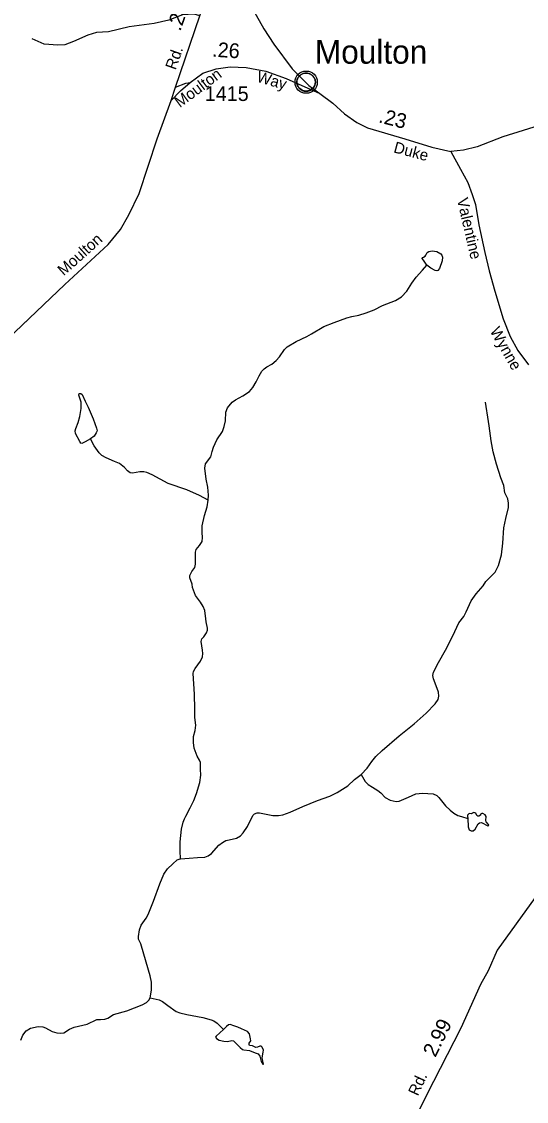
# Model space of a CAD drawing. Extents: x 2126262 to 2293712, y 749403 to 919119.
# Drawn here: x 2217092 to 2221366, y 874135 to 883288 of the extents above; entities that cross this region are included whole.
import ezdxf

# ---------------------------------------------------------------- set-up
doc = ezdxf.new("R2010")
doc.units = 0
for name, color, linetype in [('Exist Civil Demographics Community CELL', 7, 'Continuous'), ('Exist Civil Demographics Community Label', 7, 'Continuous'), ('Exist Hydrographic Creek Single Shore', 7, 'Continuous'), ('Exist Hydrographic Misc Water Feature', 7, 'Continuous'), ('Exist Road Non-System Type 51', 7, 'Continuous'), ('Exist Road Secondary Mileage Hundredths English Label', 7, 'Continuous'), ('Exist Road Secondary Type 51 Attributed', 7, 'Continuous'), ('Exist Road Secondary Type 51 Label', 7, 'Continuous'), ('Exist Road Secondary Type 51 Number Label', 7, 'Continuous')]:
    doc.layers.add(name, color=color, linetype=linetype)

msp = doc.modelspace()

# ---------------------------------------------------------------- linework, layer by layer
at = {"layer": 'Exist Civil Demographics Community CELL'}
msp.add_lwpolyline([(2219423.4, 882787.4), (2219424.4, 882792.9), (2219426.2, 882799.5), (2219429.1, 882806.7), (2219432, 882812.5), (2219435.3, 882818.2), (2219439.1, 882823.3), (2219443.1, 882827.7), (2219447.7, 882832.3), (2219453.2, 882836.9), (2219458.6, 882840.5), (2219463.5, 882843.4), (2219468.6, 882845.9), (2219474, 882848.1), (2219479.6, 882850), (2219484, 882851.1), (2219488.8, 882851.9), (2219492.9, 882852.6), (2219499.3, 882852.8), (2219503.7, 882852.7), (2219509.4, 882852.5), (2219514.3, 882851.7), (2219519.2, 882850.8), (2219524.2, 882849.3), (2219529.4, 882847.4), (2219536, 882844.5), (2219542.3, 882841), (2219547.4, 882837.5), (2219552.5, 882833.4), (2219555.8, 882830.3), (2219560, 882825.9), (2219563.8, 882821.2), (2219566.9, 882816.6), (2219570, 882811.6), (2219572.5, 882806.5), (2219574.5, 882801.4), (2219576.1, 882796.4), (2219577.4, 882791.8), (2219578.5, 882785.8), (2219579.1, 882781.1), (2219579.4, 882775.1), (2219579.2, 882769.3), (2219578.6, 882763.6), (2219577.7, 882758.1), (2219576, 882752), (2219574.1, 882746.1), (2219571.8, 882741.1), (2219568.7, 882735.1), (2219565.4, 882729.8), (2219562, 882725.1), (2219557.7, 882720.3), (2219552.4, 882715.4), (2219547.4, 882711.2), (2219542.4, 882707.8), (2219538.1, 882705.3), (2219531.3, 882702), (2219524.1, 882699.3), (2219518.2, 882697.9), (2219511.6, 882696.6), (2219507.1, 882696.1), (2219502.7, 882695.8), (2219497.1, 882695.8), (2219492.8, 882696.3), (2219487.2, 882697), (2219481.2, 882698.3), (2219476.6, 882699.6), (2219471.5, 882701.5), (2219466.9, 882703.5), (2219463, 882705.7), (2219456.2, 882709.8), (2219450.6, 882714.1), (2219445.7, 882718.5), (2219441.2, 882723.4), (2219438, 882727.4), (2219435.1, 882731.5), (2219431, 882738.6), (2219429.2, 882742.2), (2219427.5, 882746.2), (2219424.9, 882754.4), (2219423.4, 882761.4), (2219422.7, 882766.6), (2219422.4, 882772.9), (2219422.3, 882777.6), (2219422.9, 882784.1)], close=True, dxfattribs=at)
for centre, radius in [((2219501, 882774.9), 94.3), ((2219500.7, 882775.2), 76.7)]:
    msp.add_circle(centre, radius, dxfattribs=at)
at = {"layer": 'Exist Hydrographic Creek Single Shore'}
for points in [[(2219966.7, 876907.3), (2220017.6, 876958.3), (2220057, 877015.2), (2220090.9, 877057.9), (2220144.5, 877108.3), (2220289, 877234.3), (2220416, 877335.5), (2220516.7, 877425.3), (2220594.4, 877504.1), (2220619.5, 877541.3), (2220623.9, 877569.8), (2220621.7, 877603.8), (2220603.1, 877656.3), (2220579, 877715.9), (2220573.6, 877744.4), (2220580.1, 877772.9), (2220622.8, 877855), (2220681.9, 877959), (2220743.8, 878082.2), (2220793, 878191.8), (2220835.7, 878244.3), (2220855.4, 878283.7), (2220899.2, 878378.5), (2220939.7, 878438.7), (2220999.9, 878505.5), (2221022.9, 878541.7), (2221100.3, 878621.3), (2221129.8, 878678.2), (2221156.1, 878768), (2221167, 878867.7), (2221174.7, 878997.4), (2221191.1, 879077.3), (2221213, 879170.4), (2221214.1, 879205.4), (2221207.5, 879242.7), (2221184.5, 879294.2), (2221174.7, 879355.9), (2221148.4, 879421.6), (2221113.4, 879535.5), (2221083.8, 879641.2), (2221067.4, 879735.4), (2221051, 879862.1), (2221045.5, 879899.3), (2221020.4, 880061.4)], [(2218436, 876190.7), (2218510.3, 876195.6), (2218580.3, 876201.1), (2218642.7, 876206.6), (2218670.1, 876215.3), (2218699.7, 876235), (2218763.1, 876306.2), (2218791.6, 876330.3), (2218820, 876346.7), (2218849.6, 876353.3), (2218910.9, 876367.5), (2218944.8, 876387.3), (2218968.9, 876412.4), (2219003.9, 876463.9), (2219048.3, 876557.3), (2219064.7, 876573.8), (2219085.5, 876580.3), (2219105.2, 876580.3), (2219217.9, 876559.5), (2219266.1, 876557.3), (2219303.3, 876562.8), (2219364.6, 876585.8), (2219474, 876635.1), (2219597.2, 876685.5), (2219701.1, 876721.6), (2219764.6, 876752.3), (2219853.3, 876809.2), (2219910.8, 876862.4), (2219966.7, 876907.3)], [(2218180.7, 875012.7), (2218193, 875078.9), (2218191.9, 875145.7), (2218181, 875199.3), (2218145.9, 875316.5), (2218101.1, 875470.3), (2218082.5, 875510.8), (2218080.3, 875533.8), (2218089, 875588.5), (2218105.4, 875628), (2218147, 875687.1), (2218163.4, 875720), (2218208.3, 875833.1), (2218260.9, 875979.8), (2218297, 876060.9), (2218327.6, 876105.8), (2218371.4, 876149.1), (2218409.7, 876181.9), (2218425, 876189.6), (2218436, 876190.7)], [(2217084, 874655.1), (2217101.6, 874696.8), (2217130, 874731.8), (2217166.1, 874757), (2217232.9, 874769), (2217272.3, 874766.8), (2217293.1, 874759.2), (2217351.1, 874726.3), (2217391.1, 874716.5), (2217422.8, 874714.3), (2217450.2, 874717.6), (2217497.2, 874748.2), (2217537.7, 874763.6), (2217647.2, 874789.8), (2217728.2, 874829.3), (2217758.8, 874830.4), (2217796, 874831.5), (2217821.2, 874840.2), (2217869.4, 874870.9), (2217981.5, 874902.1), (2218047.2, 874927.3), (2218112.9, 874953.6), (2218150.1, 874973.3), (2218169.8, 874993), (2218180.7, 875012.7)]]:
    msp.add_lwpolyline(points, dxfattribs=at)
at = {"layer": 'Exist Hydrographic Misc Water Feature'}
for points in [[(2220523.1, 881224.3), (2220494.7, 881264.8), (2220483.7, 881281.2), (2220485.9, 881287.8), (2220495.7, 881292.2), (2220510, 881298.7), (2220514.4, 881307.5), (2220525.3, 881330.5), (2220539.5, 881340.3), (2220568, 881345.8), (2220608.5, 881338.2), (2220641.3, 881320.6), (2220651.2, 881308.6), (2220654.5, 881291.1), (2220652.3, 881259.3), (2220631.5, 881195.8), (2220617.2, 881179.4), (2220607.4, 881176.1), (2220593.2, 881178.3), (2220557, 881196.9)], [(2217675.8, 879752.4), (2217629.9, 879724.8), (2217602.5, 879712.7), (2217592.7, 879716), (2217585, 879728), (2217548.9, 879797), (2217544.5, 879817.8), (2217552.2, 879839.7), (2217570.8, 879890.1), (2217586.1, 879941.6), (2217595.9, 880009.4), (2217597, 880060.9), (2217576.2, 880122.2), (2217580.6, 880135.3), (2217592.7, 880136.4), (2217603.6, 880126.6), (2217631, 880069.6), (2217656.1, 880019.2), (2217698.8, 879921.8), (2217727.3, 879841.8), (2217730.6, 879818.8), (2217724, 879801.3), (2217705.4, 879775)], [(2220869.1, 876533.4), (2220873.5, 876461.1), (2220882.2, 876438.1), (2220897.5, 876428.2), (2220914, 876428.2), (2220932.6, 876442.5), (2220956.6, 876488.5), (2220969.8, 876497.2), (2220985.1, 876498.3), (2221039.8, 876472), (2221047.5, 876475.3), (2221046.4, 876481.9), (2221025.6, 876506), (2221021.2, 876516.9), (2221024.5, 876548.7), (2221016.8, 876562.9), (2220997.1, 876575), (2220987.3, 876575), (2220978.5, 876570.6), (2220976.4, 876560.7), (2220963.2, 876552), (2220953.4, 876553.1), (2220945.7, 876559.6), (2220936.9, 876579.4), (2220921.6, 876582.6), (2220910.7, 876578.3), (2220900.8, 876571.7), (2220884.4, 876575), (2220877.8, 876572.8), (2220868, 876560.7), (2220868, 876553.1)], [(2218800.8, 874744.4), (2218738.1, 874689), (2218734.8, 874680.2), (2218742.4, 874669.3), (2218763.2, 874655), (2218803.7, 874646.3), (2218834.4, 874644.1), (2218872.7, 874650.7), (2218886.9, 874648.5), (2218901.2, 874635.3), (2218942.7, 874591.5), (2218962.4, 874575.1), (2218974.5, 874570.7), (2219021.5, 874565.2), (2219069.7, 874547.7), (2219093.8, 874536.8), (2219110.2, 874519.2), (2219119, 874472.1), (2219134.3, 874451.3), (2219140.9, 874450.2), (2219140.9, 874453.5), (2219133.2, 874476.5), (2219129.9, 874503.9), (2219136.5, 874551), (2219139.8, 874569.6), (2219128.8, 874594.8), (2219119, 874602.5), (2219110.2, 874602.5), (2219089.4, 874593.7), (2219076.3, 874592.6), (2219046.7, 874604.7), (2219022.6, 874607.9), (2219017.2, 874616.7), (2219018.3, 874629.8), (2219032.5, 874648.5), (2219030.3, 874666), (2219021.5, 874706.5), (2219004, 874728.4), (2218954.8, 874751.4), (2218923, 874763.5), (2218889.1, 874774.4), (2218858.5, 874787.5), (2218844.2, 874784.3), (2218827.8, 874770)]]:
    msp.add_lwpolyline(points, close=True, dxfattribs=at)
for points in [[(2218671.3, 879231.1), (2218672.9, 879273.4), (2218669.7, 879340.3), (2218655.4, 879410.3), (2218642.3, 879502.3), (2218650, 879540.7), (2218694.8, 879599.8), (2218704.7, 879645.1), (2218716.7, 879681.3), (2218745.2, 879742.6), (2218792.2, 879813.8), (2218807.6, 879855.4), (2218817.4, 879903.6), (2218821.8, 879978.1), (2218833.8, 880013.1), (2218874.3, 880062.8), (2218902.8, 880082.6), (2218965.2, 880115.4), (2219022.1, 880153.7), (2219050.6, 880185.5), (2219077.9, 880234.8), (2219104.2, 880286.3), (2219127.2, 880324.6), (2219145.8, 880345.4), (2219168.8, 880362.9), (2219210.3, 880383.7), (2219245.9, 880415.9), (2219276.6, 880447.7), (2219317.1, 880507.9), (2219339, 880530.9), (2219417.8, 880576.9), (2219506.4, 880618.5), (2219545.8, 880642.6), (2219649.8, 880703.9), (2219738.5, 880736.8), (2219846.2, 880777.9), (2219888.8, 880788.8), (2219946.8, 880798.7), (2220008.1, 880820.6), (2220077.1, 880844.7), (2220148.2, 880883), (2220257.7, 880923.5), (2220308, 880955.3), (2220352.9, 881002.4), (2220396.1, 881070.9), (2220433.4, 881121.3), (2220484.8, 881181.5), (2220523.1, 881224.3)], [(2218671.3, 879231.1), (2218598, 879272.1), (2218490.7, 879319.2), (2218333.1, 879371.8), (2218196.3, 879447.3), (2218151.4, 879467.1), (2218126.8, 879470.3), (2218093.9, 879470.3), (2218031.6, 879459.4), (2218010.8, 879463.8), (2217988.9, 879480.2), (2217963.7, 879509.8), (2217922.1, 879541.5), (2217878.3, 879559.1), (2217807.2, 879589.7), (2217772.2, 879609.4), (2217748.1, 879632.4), (2217706.5, 879693.2), (2217675.8, 879752.4)], [(2218436, 876190.7), (2218434.9, 876259.7), (2218434.9, 876335.2), (2218445.8, 876441.5), (2218459, 876501.7), (2218469.9, 876529.1), (2218483, 876552.1), (2218518.1, 876622.6), (2218549.8, 876686.1), (2218572.8, 876745.3), (2218602.3, 876839.4), (2218610, 876899.7), (2218607.8, 876951.7), (2218607.8, 877007.5), (2218598, 877027.3), (2218578.3, 877061.2), (2218553.1, 877130.2), (2218547.6, 877176.2), (2218547.6, 877227.7), (2218561.9, 877278.1), (2218565.1, 877302.7), (2218566.2, 877324.6), (2218559.7, 877389.2), (2218558.6, 877460.4), (2218556.4, 877587.4), (2218545.4, 877761.9), (2218547.6, 877780.5), (2218561.9, 877804.6), (2218606.7, 877867), (2218622.1, 877904.3), (2218626.4, 877931.6), (2218624.2, 877960.1), (2218611.1, 878034.6), (2218617.7, 878056.5), (2218635.2, 878074), (2218656, 878106.2), (2218664.7, 878128.1), (2218665.8, 878145.6), (2218654.9, 878199.3), (2218652.7, 878224.5), (2218642.8, 878296.8), (2218629.7, 878330.4), (2218605.6, 878367.6), (2218562.9, 878424.6), (2218540, 878491.4), (2218535.6, 878518.8), (2218515.9, 878573.5), (2218517, 878593.2), (2218533.4, 878626.1), (2218557.5, 878660), (2218564, 878688.5), (2218562.9, 878790.4), (2218569.5, 878813.4), (2218599.1, 878846.2), (2218621, 878881.3), (2218623.1, 878915.6), (2218619.9, 878957.3), (2218619.9, 879013.1), (2218640.7, 879100.7), (2218663.6, 879176.3), (2218671.3, 879231.1)], [(2219966.7, 876907.3), (2220000.7, 876847.1), (2220024.8, 876820.8), (2220062, 876797.8), (2220108, 876769.4), (2220132, 876750.7), (2220170.4, 876711.3), (2220211.9, 876689.4), (2220263.4, 876678.5), (2220287.5, 876680.7), (2220309.4, 876687.2), (2220368.5, 876713.5), (2220429.1, 876740.9), (2220486, 876747.5), (2220577.9, 876743.1), (2220608.6, 876728.3), (2220623.9, 876711.9), (2220681.9, 876640.7), (2220719.1, 876604.5), (2220752, 876578.3), (2220784.8, 876559.6), (2220817.6, 876549.8), (2220869.1, 876533.4)], [(2218180.7, 875012.7), (2218255.7, 874996.3), (2218284.2, 874983.1), (2218331.2, 874947), (2218401.3, 874896.6), (2218430.8, 874885.7), (2218492.1, 874870.3), (2218625.7, 874845.2), (2218695.7, 874827.6), (2218718.7, 874817.8), (2218748.2, 874797), (2218800.8, 874744.4)]]:
    msp.add_lwpolyline(points, dxfattribs=at)
at = {"layer": 'Exist Road Non-System Type 51'}
for points in [[(2218602.2, 883336.3), (2218552.3, 883351.8), (2218454.6, 883344.8), (2218337.5, 883300.1), (2218214.8, 883272.2), (2218001.4, 883242.9), (2217826.7, 883202.8), (2217724.9, 883194.5), (2217652.4, 883173.5), (2217532.4, 883119.1), (2217457.1, 883091.2), (2217400, 883089.8), (2217282.8, 883096.8), (2217181, 883142.8)], [(2218395.9, 882731.6), (2218481.8, 882764.9), (2218518.9, 882771.9)]]:
    msp.add_lwpolyline(points, dxfattribs=at)
at = {"layer": 'Exist Road Secondary Type 51 Attributed'}
for points in [[(2218359.6, 882618.5), (2218395.9, 882731.6), (2218602.2, 883336.3), (2218749.7, 883758), (2218803.7, 883822.2)], [(2218803.7, 883822.2), (2219026.7, 883432.4), (2219143.4, 883226.8), (2219227.1, 883095.6), (2219383.3, 882889), (2219525.1, 882747.8), (2219617.2, 882678.1)], [(2223774.3, 883480.6), (2223708, 883337.4), (2223645.9, 883255.8), (2223478.6, 883128.8), (2223325.2, 883042.2), (2223153, 882960.6), (2222734.6, 882793.1), (2222611.9, 882703.8), (2222531, 882656.3), (2222447.3, 882617.2), (2222322.9, 882581.6), (2221961.7, 882538.3), (2221726.7, 882486), (2221165.7, 882310.4), (2220949.5, 882226.7), (2220834.3, 882197.6), (2220726.9, 882187.8)], [(2218359.6, 882618.5), (2218438.1, 882700.7), (2218518.9, 882771.9), (2218626.3, 882851.5), (2218738.9, 882887.5), (2218857.5, 882905.6), (2218994.1, 882898.6), (2219159.6, 882866.8), (2219332.5, 882805.3), (2219617.2, 882678.1)], [(2219617.2, 882678.1), (2219725.9, 882597.1), (2219826.3, 882505), (2219929.5, 882432.4), (2220021.6, 882387.7), (2220335.8, 882293.2), (2220564.5, 882223.4), (2220726.9, 882187.8)], [(2216792.6, 880427.2), (2217457.2, 881060), (2217824.9, 881399.7), (2217929.2, 881526.1), (2217998.9, 881650.3), (2218086.8, 881830.4), (2218239.9, 882295.5), (2218359.6, 882618.5)], [(2220726.9, 882187.8), (2220809.2, 882035.9), (2220870.5, 881924.2), (2220906.8, 881823.7), (2220934.6, 881737.7), (2220962.5, 881564.7), (2221015.2, 881331.4), (2221051.5, 881175), (2221098.9, 881002), (2221168.3, 880769), (2221229.7, 880618.3), (2221293.9, 880501), (2221383.1, 880378.2)], [(2221441.5, 875864.2), (2221118.7, 875416), (2221043.4, 875242.9), (2220976.9, 875126.2), (2220809.6, 874754.9), (2220519.9, 874186.7), (2220199.2, 873537.7)]]:
    msp.add_lwpolyline(points, dxfattribs=at)

# ---------------------------------------------------------------- texts
at = {"layer": 'Exist Civil Demographics Community Label'}
msp.add_text('Moulton', height=200, dxfattribs=at).set_placement((2219575.1, 882931.5))
at = {"layer": 'Exist Road Secondary Mileage Hundredths English Label'}
for s, rotation, p in [('.24', 70.4503, (2218435.3, 883200.9)), ('.26', 356.19285, (2218702.7, 882991.5)), ('.23', 345.76406, (2220108.1, 882435.1)), ('2.99', 63.72173, (2220595.1, 874502.5))]:
    msp.add_text(s, height=125, rotation=rotation, dxfattribs=at).set_placement(p)
at = {"layer": 'Exist Road Secondary Type 51 Label'}
for s, rotation, p in [('Rd.', 70.52245, (2218395.4, 882872.9)), ('Moulton', 36.56571, (2218431.8, 882554.6)), ('Way', 343.84957, (2219075.8, 882780.4)), ('Duke', 345.06167, (2220235.6, 882180.8)), ('Valentine', 282.97451, (2220777.5, 881782.3)), ('Moulton', 41.93328, (2217448.3, 881128.7)), ('Wynne', 299.62511, (2221053.6, 880666.3)), ('Rd.', 65.23273, (2220446.9, 874175.1))]:
    msp.add_text(s, height=95, rotation=rotation, dxfattribs=at).set_placement(p)
at = {"layer": 'Exist Road Secondary Type 51 Number Label'}
msp.add_text('1415', height=125, dxfattribs=at).set_placement((2218642.6, 882615.3))

doc.saveas('drawing.dxf')
